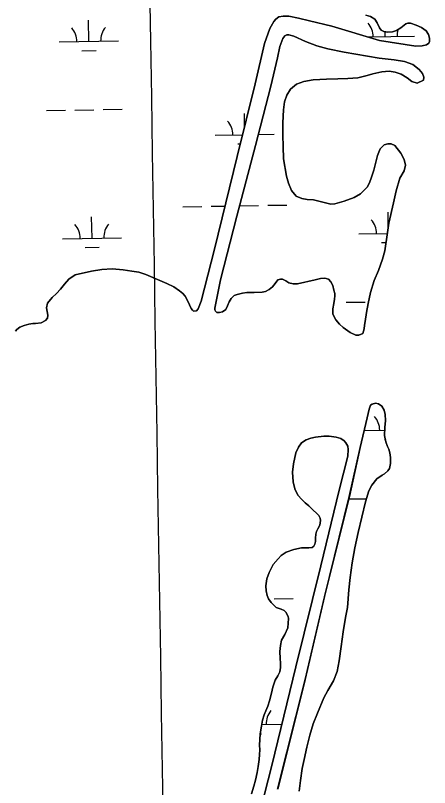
# Model space of a CAD drawing. Extents: x 3855477 to 3893699, y 299188 to 325115.
# Drawn here: x 3869914 to 3870616, y 316592 to 317897 of the extents above; entities that cross this region are included whole.
import ezdxf

# ---------------------------------------------------------------- set-up
doc = ezdxf.new("R2010")
doc.units = 0
for name, color, linetype in [('V-GRID-MAJR', 7, 'Continuous'), ('V-TOPO-SHOR', 7, 'Continuous'), ('V-WETL-SWMP', 7, 'Continuous')]:
    doc.layers.add(name, color=color, linetype=linetype)

msp = doc.modelspace()

# ---------------------------------------------------------------- linework, layer by layer
at = {"layer": 'V-GRID-MAJR'}
msp.add_spline([(3870354.6, 304789.8), (3870305.8, 307816.8), (3870207.9, 313876.8), (3870110.1, 319936.8), (3870061.1, 322969.9)], degree=3, dxfattribs=at)
at = {"layer": 'V-TOPO-SHOR'}
for points in [[(3870614.7, 317850.6), (3870615.5, 317853.1), (3870615.9, 317858.9), (3870614.3, 317864.9), (3870609.9, 317871.3), (3870602.2, 317876.8), (3870593.3, 317881.1), (3870583.5, 317884.4), (3870578.8, 317884.5), (3870575.4, 317883.1), (3870567.1, 317876.3), (3870559.9, 317871.6), (3870553.2, 317869.4), (3870545.1, 317868.9), (3870538.5, 317870.2), (3870534.1, 317872.5), (3870530.8, 317876.5), (3870526.9, 317884.6), (3870523, 317890.9), (3870515.8, 317895.6), (3870507.9, 317897.9)], [(3870220.9, 317397.6), (3870224, 317401.1), (3870228.8, 317414.3), (3870251.8, 317502), (3870289.8, 317658.9), (3870320.5, 317781.8), (3870336.2, 317849.9), (3870345.4, 317875.4), (3870352.3, 317887.2), (3870355.4, 317891.1), (3870360.5, 317894.8), (3870367.8, 317896.3), (3870377.3, 317896.1), (3870393.8, 317892.6), (3870412.6, 317888.2), (3870450.5, 317878.9), (3870531, 317854.7)], [(3870606.4, 317792.8), (3870604, 317799), (3870598.5, 317806.1), (3870587.4, 317814.5), (3870573.2, 317819.3), (3870556, 317822.1), (3870530.3, 317824.8), (3870471.5, 317835.3), (3870443.7, 317840.8), (3870424.9, 317846.1), (3870405.6, 317853.2), (3870386, 317862.3), (3870377.5, 317864.5), (3870374.3, 317864.5), (3870370.8, 317862.9), (3870367.1, 317858.1), (3870362.5, 317844.7), (3870358.4, 317825.9), (3870347.2, 317777.7), (3870320.9, 317677.4), (3870289.4, 317558.1), (3870262, 317450), (3870253.4, 317408.1), (3870252.2, 317402.4), (3870252.1, 317399.2), (3870253.2, 317397)], [(3870531, 317854.7), (3870592.5, 317845.1), (3870603.3, 317845.8), (3870610.8, 317847.7), (3870614.7, 317850.6)], [(3870318.7, 317429), (3870332.4, 317429.1), (3870337.8, 317430.6), (3870344.3, 317433.7), (3870349.9, 317438.5), (3870354.2, 317443.8), (3870358.8, 317450.1), (3870363.2, 317451.6), (3870366.9, 317451.6), (3870372.7, 317448.4), (3870377.4, 317445.2), (3870384.7, 317443.6), (3870392, 317443.6), (3870422.3, 317450), (3870431.4, 317452.7), (3870438.2, 317453.1), (3870444.8, 317451.2), (3870448.7, 317447), (3870451.8, 317440.6), (3870454, 317432.5), (3870455.5, 317426.9), (3870455.5, 317423.3), (3870455.1, 317417.6), (3870453.6, 317410.1), (3870451.9, 317401), (3870452.2, 317392.2), (3870457.1, 317382.8), (3870463.5, 317375.3), (3870469.4, 317369.4), (3870481.4, 317360.9), (3870490.7, 317356.4), (3870496.2, 317356.4), (3870502.7, 317359.5), (3870505.3, 317367.1), (3870505.7, 317373.3), (3870506.7, 317379.7), (3870509.2, 317395.2), (3870511.8, 317410.2), (3870515.9, 317428.9), (3870521.8, 317449.1), (3870529.4, 317466.2), (3870536.1, 317484.9), (3870539.9, 317499.1), (3870544, 317526.3), (3870546.6, 317545.9), (3870554.8, 317580.5), (3870559, 317600.7), (3870565.5, 317622.3), (3870572.7, 317634.8), (3870575.2, 317644.1), (3870572.9, 317653.5), (3870567, 317664.4), (3870557, 317677.1), (3870550.8, 317680.4), (3870544.9, 317680.3), (3870539.2, 317678.7), (3870532.1, 317671.9), (3870527.9, 317660.3), (3870521.3, 317635.4), (3870516.3, 317620.5), (3870513.5, 317613.1), (3870510, 317607.1), (3870498.9, 317595.8), (3870488.2, 317589.3), (3870471.4, 317583.3), (3870455.6, 317578.5), (3870448.8, 317578.3), (3870433, 317582.2), (3870419.4, 317585.2), (3870408.7, 317586.1), (3870399.3, 317587.8), (3870389.9, 317591.9), (3870382, 317601.4), (3870376.9, 317613.5), (3870373.4, 317625.6), (3870368.6, 317654.6), (3870367.7, 317675.5), (3870367.3, 317695), (3870367.6, 317715.8), (3870368.3, 317737.9), (3870370.4, 317751.1), (3870374.3, 317762.5), (3870380.5, 317772.8), (3870390.6, 317781), (3870403.1, 317785.5), (3870418.6, 317788.4), (3870441.1, 317789.7), (3870460.5, 317790.1), (3870477.7, 317790.5), (3870494.6, 317792), (3870510.4, 317795.5), (3870519.8, 317798.5), (3870535.2, 317802.2), (3870547.7, 317803.1), (3870557.6, 317801.6), (3870567.8, 317798), (3870578.1, 317791.8), (3870585.7, 317785.6), (3870594.8, 317783), (3870605.5, 317787.8), (3870606.4, 317792.8)], [(3869914.5, 317363.4), (3869917.1, 317366), (3869922.1, 317370.1), (3869929.1, 317373.1), (3869937.1, 317375.4), (3869944, 317376.1), (3869948.6, 317376.1), (3869958.3, 317377.2), (3869965.2, 317381.3), (3869968.6, 317385.3), (3869969.3, 317390.4), (3869968.2, 317396.8), (3869967, 317402.8), (3869968.9, 317410.5), (3869976.7, 317420.1), (3869983.8, 317426.8), (3869991.1, 317434.6), (3869997.4, 317442.6), (3870005.1, 317451.2), (3870015.7, 317458.5), (3870043.1, 317464.8), (3870060.7, 317467.5), (3870078.3, 317468.9), (3870096.7, 317467.1), (3870111.5, 317464.9), (3870123.3, 317462.9), (3870135.6, 317459.2), (3870171, 317443.9), (3870182.8, 317438.2), (3870192.6, 317431.7), (3870198, 317427.1), (3870201.8, 317422.5), (3870206.7, 317413.9), (3870209.1, 317407.7), (3870212.2, 317401.5), (3870214.1, 317398.7), (3870216.1, 317397), (3870220.9, 317397.6)], [(3870253.2, 317397), (3870255.7, 317395.2), (3870260.3, 317394.9), (3870264.9, 317396), (3870270.6, 317400.2), (3870273.4, 317406.2), (3870276.4, 317413.2), (3870280.1, 317418.9), (3870284.8, 317423.8), (3870289.9, 317425.6), (3870299.3, 317427.4), (3870306.5, 317428.8), (3870318.7, 317429)], [(3870513.3, 317231.3), (3870510.4, 317216.9), (3870498.5, 317166.8), (3870480, 317083.9), (3870438, 316914.4), (3870405.4, 316774.2), (3870358.7, 316589.1)], [(3870452.9, 316771.8), (3870459.1, 316788.1), (3870462.8, 316805.7), (3870466.2, 316830.2), (3870469.8, 316854.7), (3870473.4, 316879.2), (3870476.6, 316896.3), (3870479.4, 316926), (3870481.3, 316946.6), (3870484.9, 316971.4), (3870489.4, 316996.8), (3870494.7, 317022.8), (3870507.5, 317075), (3870512.8, 317093.1), (3870517.8, 317102.9), (3870526.8, 317113.4), (3870535.3, 317119.6), (3870539.7, 317122.3), (3870545.4, 317127.4), (3870547.8, 317131), (3870549.9, 317139.4), (3870549.9, 317149.8), (3870548.6, 317157.7), (3870546.7, 317163.6), (3870544.4, 317168.3), (3870541.5, 317176.1), (3870539.7, 317186.9), (3870540.3, 317200.6), (3870541.3, 317212.4), (3870540.6, 317222.4), (3870538.7, 317229.6), (3870534.8, 317236.6), (3870529.5, 317240.7), (3870524.4, 317241.5), (3870518.9, 317240.1), (3870516, 317238), (3870513.3, 317231.3)], [(3870471.3, 317178.1), (3870465.4, 317181.9), (3870457.8, 317183.9), (3870445.8, 317185.8), (3870436.7, 317185.8), (3870422.5, 317184.2), (3870415, 317182.6), (3870407, 317179.6), (3870399.2, 317174.5), (3870393.7, 317167.4), (3870389.5, 317157.5), (3870385.5, 317139), (3870384, 317124.7), (3870384.8, 317108.6), (3870387.7, 317096.8), (3870392.9, 317086.3), (3870399.3, 317078.9), (3870405.3, 317073.1), (3870411.1, 317067.8), (3870418.4, 317061.2), (3870425.1, 317055.3), (3870428.5, 317051.5), (3870430.4, 317047.1), (3870430.9, 317043.2), (3870429.8, 317035.4), (3870426.6, 317029.3), (3870424.5, 317024.4), (3870423.3, 317019.9), (3870422.5, 317013.5), (3870422.5, 317007.9), (3870421.5, 317003), (3870419.8, 316999.9), (3870417.1, 316997.6), (3870411.3, 316997), (3870399.1, 316996.7), (3870385.9, 316993.9), (3870372.8, 316989.7), (3870364.4, 316984.2), (3870359.2, 316978.6), (3870351.2, 316968.6), (3870344, 316955.5), (3870340.2, 316944.3), (3870338.6, 316932.6), (3870339.3, 316924), (3870341.1, 316916.3), (3870343.2, 316910.9), (3870347.5, 316904.5), (3870351.3, 316900.5), (3870356.3, 316896.3), (3870364.3, 316893.1), (3870369.5, 316890.9), (3870372.6, 316888.2), (3870376.6, 316881.1), (3870377.1, 316877.7), (3870375.8, 316861.4), (3870370.8, 316850.4), (3870365.3, 316840.7), (3870363.2, 316831.7), (3870362.5, 316821.4), (3870362.9, 316809.6), (3870363.5, 316802), (3870363.6, 316794.4)], [(3870109.5, 315689.3), (3870137.1, 315791.8), (3870166.6, 315900.6), (3870200.5, 316037.3), (3870243.3, 316209.8), (3870274.1, 316330), (3870305.1, 316455.3), (3870317.5, 316507.8), (3870348.8, 316628.9), (3870389.1, 316796), (3870431.6, 316966.6), (3870462.6, 317094.7), (3870477.2, 317151.9), (3870477.8, 317163.2), (3870477.3, 317169.1), (3870474.2, 317174.8), (3870471.3, 317178.1)], [(3870363.6, 316794.4), (3870362.2, 316787.5), (3870358.7, 316780.7), (3870354.3, 316772.9), (3870350.3, 316761.1), (3870347.9, 316751.3), (3870344.8, 316738), (3870341.9, 316729.1), (3870338.4, 316721.1), (3870335.6, 316714.6), (3870333, 316705.6), (3870331.1, 316695.3), (3870329.2, 316682.6), (3870328.1, 316663.3), (3870328.2, 316655.6), (3870328.1, 316647.5), (3870327.1, 316638.8), (3870325.5, 316627.3), (3870323.9, 316617.3), (3870320.9, 316603.9), (3870318.4, 316593.9), (3870314.1, 316581.1)], [(3870395.1, 316585.7), (3870397.2, 316603.6), (3870400, 316623.6), (3870403.3, 316639.2), (3870407.8, 316660.1), (3870412.9, 316680.2), (3870418.9, 316699.2), (3870426.2, 316717.3), (3870437, 316743.3), (3870443.6, 316755.6), (3870452.9, 316771.8)]]:
    msp.add_lwpolyline(points, dxfattribs=at)
at = {"layer": 'V-WETL-SWMP'}
for p, q in [((3870038.8, 317853.3), (3870038.2, 317889.3)), ((3870510.3, 317860.9), (3870590.6, 317862.2)), ((3870540.6, 317861.4), (3870540.5, 317869.8)), ((3869988.8, 317852.4), (3870088.8, 317854.1)), ((3870027, 317837.6), (3870051, 317838)), ((3869967.3, 317736.6), (3869999.3, 317737.2)), ((3870015.3, 317737.4), (3870047.3, 317737.9)), ((3870063.3, 317738.2), (3870095.3, 317738.7)), ((3870302.6, 317710.1), (3870302.2, 317731.7)), ((3870252.8, 317694.9), (3870299, 317695.6)), ((3870325.8, 317696), (3870352.8, 317696.5)), ((3870291.1, 317680), (3870295.1, 317680.1)), ((3870198, 317573.9), (3870229.9, 317574.4)), ((3870245.9, 317574.7), (3870269.5, 317575)), ((3870294, 317575.4), (3870325.9, 317576)), ((3870341.9, 317576.2), (3870373.9, 317576.7)), ((3870545.9, 317540.1), (3870545.5, 317564.8)), ((3870044.2, 317520.6), (3870043.6, 317556.6)), ((3869994.2, 317519.8), (3870094.2, 317521.4)), ((3870496.1, 317528), (3870544.4, 317528.8)), ((3870032.5, 317505), (3870056.5, 317505.4)), ((3870534.3, 317513.2), (3870542.1, 317513.3)), ((3870474.5, 317412.2), (3870506.5, 317412.7)), ((3870505.2, 317195.4), (3870540.1, 317196)), ((3870539.7, 317180.5), (3870540.8, 317180.6)), ((3870480, 317079.6), (3870509, 317080)), ((3870352.8, 316911), (3870384.8, 316911.5)), ((3870331.6, 316698), (3870365.6, 316698.5)), ((3870329.2, 316682.5), (3870331.3, 316682.5))]:
    msp.add_line(p, q, dxfattribs=at)
for points in [[(3870507.9, 317897.9), (3870515.8, 317895.6), (3870523, 317890.9), (3870526.9, 317884.6), (3870530.8, 317876.5), (3870534.1, 317872.5), (3870538.5, 317870.2), (3870545.1, 317868.9), (3870553.2, 317869.4), (3870559.9, 317871.6), (3870567.1, 317876.3), (3870575.4, 317883.1), (3870578.9, 317884.5), (3870583.5, 317884.4), (3870593.3, 317881.1), (3870602.2, 317876.8), (3870609.9, 317871.3), (3870614.3, 317864.9), (3870615.9, 317858.9), (3870615.5, 317853.1), (3870614.7, 317850.6), (3870610.8, 317847.7), (3870603.3, 317845.8), (3870592.5, 317845.1), (3870531, 317854.7), (3870450.5, 317878.9), (3870412.6, 317888.2), (3870393.8, 317892.6), (3870377.3, 317896.1), (3870367.8, 317896.3), (3870360.5, 317894.8), (3870355.4, 317891.1), (3870352.3, 317887.2), (3870345.4, 317875.4), (3870336.2, 317849.9), (3870320.5, 317781.8), (3870289.8, 317658.9), (3870251.8, 317502), (3870228.8, 317414.3), (3870224, 317401.1), (3870220.9, 317397.6), (3870216.1, 317397), (3870214.1, 317398.7), (3870212.2, 317401.5), (3870209.1, 317407.7), (3870206.7, 317413.9), (3870201.8, 317422.5), (3870198, 317427.1), (3870192.6, 317431.7), (3870182.8, 317438.2), (3870171, 317443.9), (3870135.6, 317459.2), (3870123.3, 317462.9), (3870111.5, 317464.9), (3870096.7, 317467.1), (3870078.3, 317468.9), (3870060.7, 317467.5), (3870043.1, 317464.8), (3870015.7, 317458.5), (3870005.1, 317451.2), (3869997.4, 317442.6), (3869991.1, 317434.6), (3869983.8, 317426.8), (3869976.7, 317420.1), (3869968.9, 317410.5), (3869967, 317402.8), (3869968.2, 317396.8), (3869969.3, 317390.4)], [(3870318.7, 317429), (3870306.5, 317428.8), (3870299.3, 317427.4), (3870289.9, 317425.6), (3870284.8, 317423.8), (3870280.1, 317418.9), (3870276.4, 317413.2), (3870273.4, 317406.2), (3870270.6, 317400.2), (3870264.9, 317396), (3870260.3, 317394.9), (3870255.7, 317395.2), (3870253.2, 317397), (3870252.1, 317399.2), (3870252.2, 317402.4), (3870253.4, 317408.1), (3870262, 317450), (3870289.4, 317558.1), (3870320.9, 317677.4), (3870347.2, 317777.7), (3870358.4, 317825.9), (3870362.5, 317844.7), (3870367.1, 317858.1), (3870370.8, 317862.9), (3870374.3, 317864.5), (3870377.5, 317864.5), (3870386, 317862.3), (3870405.6, 317853.2), (3870424.9, 317846.1), (3870443.7, 317840.8), (3870471.5, 317835.3), (3870530.3, 317824.8), (3870556, 317822.1), (3870573.2, 317819.3), (3870587.4, 317814.5), (3870598.5, 317806.1), (3870604, 317799), (3870606.4, 317792.8), (3870605.5, 317787.8), (3870594.8, 317783), (3870585.7, 317785.6), (3870578.1, 317791.8), (3870567.8, 317798), (3870557.6, 317801.6), (3870547.7, 317803.1), (3870535.2, 317802.2), (3870519.8, 317798.5), (3870510.4, 317795.5), (3870494.6, 317792), (3870477.7, 317790.5), (3870460.5, 317790.1), (3870441.1, 317789.7), (3870418.6, 317788.4), (3870403.1, 317785.5), (3870390.6, 317781), (3870380.5, 317772.8), (3870374.3, 317762.5), (3870370.4, 317751.1), (3870368.3, 317737.9), (3870367.6, 317715.8), (3870367.3, 317695), (3870367.7, 317675.5), (3870368.6, 317654.6), (3870373.4, 317625.6), (3870376.9, 317613.5), (3870382, 317601.4), (3870389.9, 317591.9), (3870399.3, 317587.8), (3870408.7, 317586.1), (3870419.4, 317585.2), (3870433, 317582.2), (3870448.8, 317578.3), (3870455.6, 317578.5), (3870471.4, 317583.3), (3870488.2, 317589.3), (3870498.9, 317595.8), (3870510, 317607.1), (3870513.5, 317613.1), (3870516.3, 317620.5), (3870521.3, 317635.4), (3870527.9, 317660.3), (3870532.1, 317671.9), (3870539.2, 317678.7), (3870544.9, 317680.3), (3870550.8, 317680.4), (3870557, 317677.1), (3870567, 317664.4), (3870572.9, 317653.5), (3870575.2, 317644.1), (3870572.7, 317634.8), (3870565.5, 317622.3), (3870559, 317600.7), (3870554.8, 317580.5), (3870546.6, 317545.9), (3870544, 317526.3), (3870539.9, 317499.1), (3870536.1, 317484.9), (3870529.4, 317466.2), (3870521.8, 317449.1), (3870515.9, 317428.9), (3870511.8, 317410.2)], [(3870511.8, 317410.2), (3870509.2, 317395.2), (3870506.7, 317379.7), (3870505.7, 317373.3), (3870505.3, 317367.1), (3870502.7, 317359.5), (3870496.2, 317356.4), (3870490.7, 317356.4), (3870481.4, 317360.9), (3870469.4, 317369.4), (3870463.5, 317375.3), (3870457.1, 317382.8), (3870452.2, 317392.2), (3870451.9, 317401), (3870453.6, 317410.1), (3870455.1, 317417.6), (3870455.5, 317423.3), (3870455.5, 317426.9), (3870454, 317432.5), (3870451.8, 317440.6), (3870448.7, 317447), (3870444.8, 317451.2), (3870438.2, 317453.1), (3870431.4, 317452.7), (3870422.3, 317450), (3870392, 317443.6), (3870384.7, 317443.6), (3870377.4, 317445.2), (3870372.7, 317448.4), (3870366.9, 317451.6), (3870363.2, 317451.6), (3870358.8, 317450.1), (3870354.2, 317443.8), (3870349.9, 317438.5), (3870344.3, 317433.7), (3870337.8, 317430.6), (3870332.4, 317429.1), (3870318.7, 317429)], [(3869969.3, 317390.4), (3869968.6, 317385.3), (3869965.2, 317381.3), (3869958.3, 317377.2), (3869948.6, 317376.1), (3869944, 317376.1), (3869937.1, 317375.4), (3869929.1, 317373.1), (3869922, 317370.1), (3869917.1, 317366), (3869914.5, 317363.4)], [(3870358.6, 316589), (3870405.3, 316774.2), (3870437.9, 316914.3), (3870479.9, 317083.8), (3870498.4, 317166.7), (3870510.3, 317216.8), (3870513.3, 317231.3), (3870516, 317238), (3870518.9, 317240.1), (3870524.4, 317241.5), (3870529.5, 317240.7), (3870534.8, 317236.6), (3870538.7, 317229.6), (3870540.6, 317222.4), (3870541.3, 317212.4), (3870540.3, 317200.6), (3870539.7, 317186.9), (3870541.5, 317176.1), (3870544.4, 317168.3), (3870546.7, 317163.6), (3870548.6, 317157.7), (3870549.9, 317149.8), (3870549.9, 317139.4), (3870547.8, 317131), (3870545.4, 317127.4), (3870539.7, 317122.3), (3870535.3, 317119.6), (3870526.8, 317113.4), (3870517.8, 317102.9), (3870512.8, 317093.1), (3870507.5, 317075), (3870494.7, 317022.8), (3870489.4, 316996.8), (3870484.9, 316971.4), (3870481.3, 316946.6), (3870479.4, 316926), (3870476.6, 316896.3), (3870473.4, 316879.2), (3870469.8, 316854.7), (3870466.2, 316830.2), (3870462.8, 316805.7), (3870459.1, 316788.1), (3870452.9, 316771.8), (3870443.6, 316755.6), (3870437, 316743.3), (3870426.2, 316717.3), (3870418.9, 316699.2), (3870412.9, 316680.2), (3870407.8, 316660.1), (3870403.3, 316639.2), (3870400, 316623.6), (3870397.2, 316603.6), (3870395.1, 316585.7)], [(3870411.1, 317067.8), (3870405.3, 317073.1), (3870399.3, 317078.9), (3870392.9, 317086.3), (3870387.7, 317096.8), (3870384.8, 317108.6), (3870384, 317124.7), (3870385.5, 317139), (3870389.5, 317157.5), (3870393.7, 317167.4), (3870399.2, 317174.5), (3870407, 317179.6), (3870415, 317182.6), (3870422.5, 317184.2), (3870436.7, 317185.8), (3870445.8, 317185.8), (3870457.8, 317183.9), (3870465.4, 317181.9), (3870471.3, 317178.1), (3870474.2, 317174.8), (3870477.3, 317169.1), (3870477.8, 317163.2), (3870477.2, 317151.9), (3870462.6, 317094.7), (3870431.6, 316966.6), (3870389.1, 316796), (3870348.8, 316628.9), (3870317.5, 316507.8)], [(3870314.1, 316581.1), (3870318.4, 316593.9), (3870320.9, 316603.9), (3870323.9, 316617.3), (3870325.5, 316627.3), (3870327.1, 316638.8), (3870328.1, 316647.5), (3870328.2, 316655.6), (3870328.1, 316663.3), (3870329.2, 316682.6), (3870331.1, 316695.3), (3870333, 316705.6), (3870335.6, 316714.6), (3870338.4, 316721.1), (3870341.9, 316729.1), (3870344.8, 316738), (3870347.9, 316751.3), (3870350.3, 316761.1), (3870354.3, 316772.9), (3870358.7, 316780.7), (3870362.2, 316787.5), (3870363.6, 316794.4), (3870363.5, 316802), (3870362.9, 316809.6), (3870362.5, 316821.4), (3870363.2, 316831.7), (3870365.3, 316840.7), (3870370.8, 316850.4), (3870375.8, 316861.4), (3870377.1, 316877.7), (3870376.6, 316881.1), (3870372.6, 316888.2), (3870369.5, 316890.9), (3870364.3, 316893.1), (3870356.3, 316896.3), (3870351.3, 316900.5), (3870347.5, 316904.5), (3870343.2, 316910.9), (3870341.1, 316916.3), (3870339.3, 316924), (3870338.6, 316932.6), (3870340.2, 316944.3), (3870344, 316955.5), (3870351.2, 316968.6), (3870359.2, 316978.6), (3870364.4, 316984.2), (3870372.8, 316989.7), (3870385.9, 316993.9), (3870399.1, 316996.7), (3870411.3, 316997), (3870417.1, 316997.6), (3870419.8, 316999.9), (3870421.5, 317003), (3870422.5, 317007.9), (3870422.5, 317013.5), (3870423.3, 317019.9), (3870424.5, 317024.4), (3870426.6, 317029.3), (3870429.8, 317035.4), (3870430.9, 317043.2), (3870430.4, 317047.1), (3870428.5, 317051.5), (3870425.1, 317055.3), (3870418.4, 317061.2), (3870411.1, 317067.8)]]:
    msp.add_lwpolyline(points, dxfattribs=at)
for centre, start, end in [((3870485.4, 317861), 0.1615, 41.7052), ((3869983.5, 317852.8), 0.1615, 41.7052), ((3870094, 317854.6), 140.1615, 181.7052), ((3870595.9, 317862.8), 163.0843, 181.7052), ((3870247.6, 317695.2), 0.1615, 41.7052), ((3870099.4, 317522), 140.1615, 181.7052), ((3870490.8, 317528.4), 0.1615, 41.7052), ((3869989, 317520.2), 0.1615, 41.7052), ((3870496.2, 317195.7), 0.1615, 41.7052), ((3870374.3, 316699.2), 140.1615, 181.7052)]:
    msp.add_arc(centre, 35.2, start, end, dxfattribs=at)

doc.saveas('drawing.dxf')
